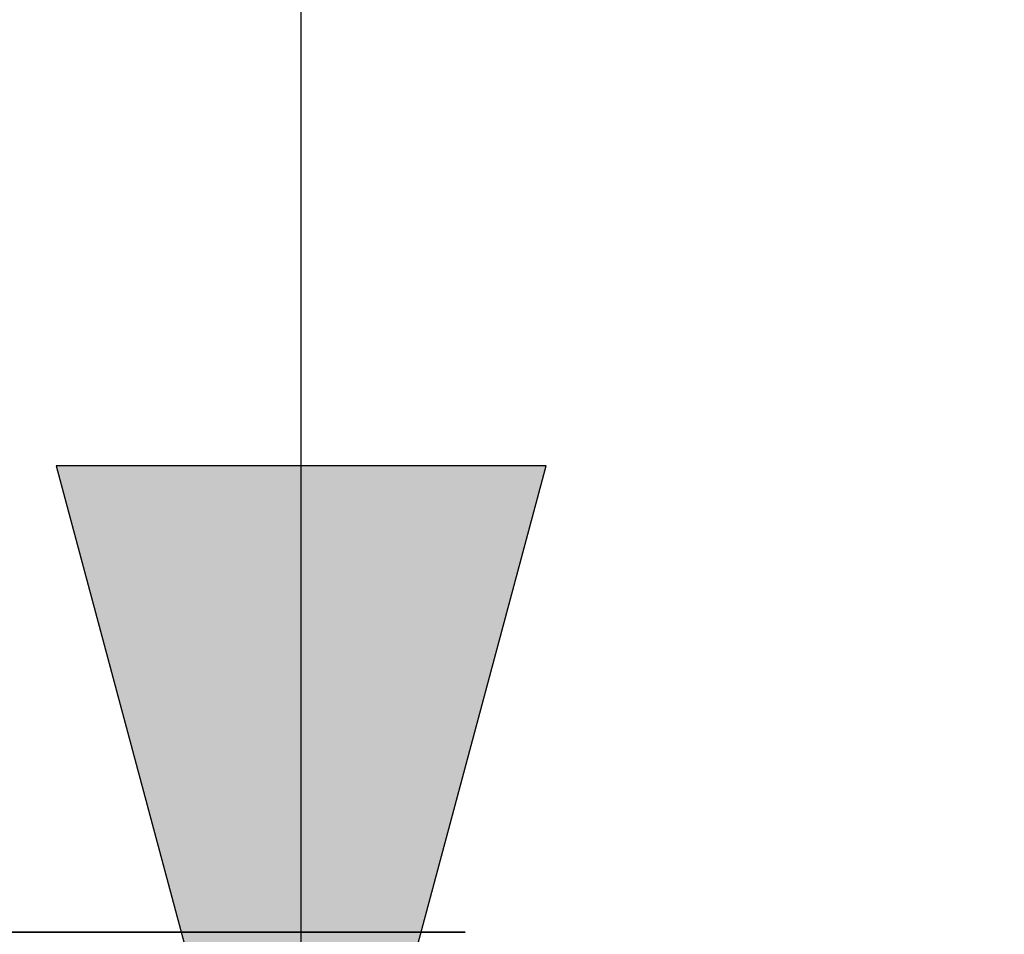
# Model space of a CAD drawing. Header units: metres. Extents: x -16.9 to 14.1, y -10.1 to 10.9.
# Tile 321 of 656: x -10.897 to -10.735, y 6.56 to 6.71. Entities that reach past the tile are written whole.
import ezdxf

# ---------------------------------------------------------------- set-up
doc = ezdxf.new("R2010")
doc.units = ezdxf.units.M
doc.linetypes.add('Tiret', pattern=[0.00635, 0.003175, -0.003175])
doc.layers.add('G-ANNO-TEXT', color=231, linetype='Continuous', lineweight=9)
doc.layers.add('S-BEAM', color=12, linetype='Continuous', lineweight=18)

msp = doc.modelspace()

# ---------------------------------------------------------------- hatches: boundary and pattern name
at = {"layer": 'G-ANNO-TEXT', "lineweight": 25}
msp.add_hatch(color=190, dxfattribs=at).paths.add_polyline_path([(-10.85074, 6.48669), (-10.81055, 6.63669), (-10.89093, 6.63669)])

# ---------------------------------------------------------------- linework, layer by layer
at = {"layer": 'G-ANNO-TEXT', "color": 190, "lineweight": 25}
for p, q in [((-10.85074, 4.44187), (-10.85074, 8.30783)), ((-10.85074, 3.92021), (-10.85074, 8.30783)), ((-10.85074, 5.89783), (-10.85074, 8.30783)), ((-10.85074, 5.47023), (-10.85074, 8.30783)), ((-10.85074, 6.48669), (-10.85074, 8.30783)), ((-10.81055, 6.63669), (-10.89093, 6.63669)), ((-10.89093, 6.63669), (-10.85074, 6.48669)), ((-10.85074, 6.48669), (-10.81055, 6.63669))]:
    msp.add_line(p, q, dxfattribs=at)
at = {"layer": 'S-BEAM', "color": 1, "linetype": 'Tiret', "lineweight": 35}
msp.add_line((-11.12382, 6.56017), (-10.57382, 6.56017), dxfattribs=at)

doc.saveas('drawing.dxf')
